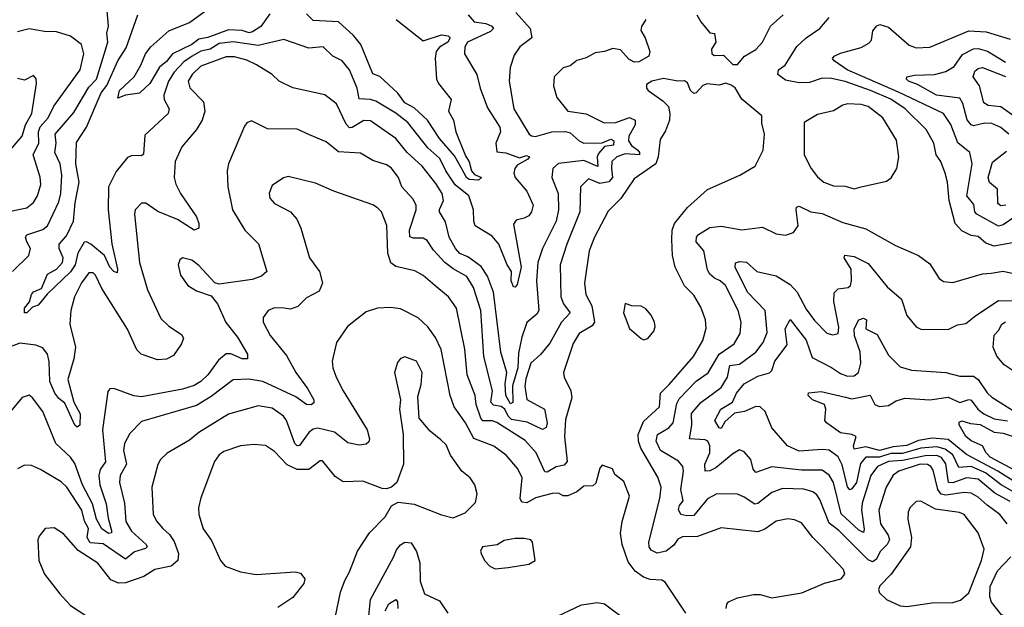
# Model space of a CAD drawing. Extents: x 1246230 to 1426786, y 660032 to 763141.
# Tile 548 of 566: x 1359594 to 1363890, y 758161 to 760724. Entities that reach past the tile are written whole.
import ezdxf

# ---------------------------------------------------------------- set-up
doc = ezdxf.new("R2010")
doc.units = 0

msp = doc.modelspace()

# ---------------------------------------------------------------- linework, layer by layer
at = {"layer": '0CON10XD'}
for points in [[(1359563.3, 759625), (1359633.5, 759695), (1359640.8, 759725), (1359625.4, 759755), (1359619.6, 759775), (1359624.7, 759785.3), (1359695, 759808.6), (1359715.9, 759824.1), (1359765, 759930), (1359774, 759965), (1359778.5, 760045), (1359771.2, 760095), (1359747.8, 760145), (1359753.3, 760185), (1359749, 760225), (1359830.6, 760319.4), (1359895, 760429.7), (1359929, 760465), (1359978.3, 760625), (1359974.7, 760665.3), (1359980.8, 760695), (1359971.2, 760815)], [(1361551.1, 760745), (1361576.9, 760715), (1361627, 760707), (1361653.2, 760695), (1361661.3, 760685), (1361648.1, 760671.9), (1361547.2, 760625), (1361535.9, 760605), (1361534.7, 760575), (1361588.2, 760485), (1361602.5, 760425), (1361635, 760339.4), (1361689, 760255), (1361691.9, 760235), (1361671.8, 760185), (1361675, 760147.5), (1361715, 760143), (1361775, 760121.5), (1361805, 760130.8), (1361818.8, 760125), (1361811.5, 760115), (1361765, 760088.8), (1361754.6, 760074.6), (1361750, 760055), (1361756.2, 760035), (1361806.4, 759976.4), (1361834.6, 759915), (1361827.5, 759885), (1361815, 759868.9), (1361795, 759857.5), (1361760.5, 759849.5), (1361747.8, 759832.2), (1361782.3, 759645), (1361765, 759568.6), (1361755, 759557.5), (1361749.1, 759559.1), (1361737.6, 759585), (1361740.2, 759625), (1361720.5, 759655), (1361685, 759745.3), (1361655, 759779.2), (1361581.1, 759825), (1361574.7, 759844.8), (1361573.4, 759895), (1361552.9, 759955), (1361493.8, 760003.8), (1361452.5, 760065), (1361427.6, 760117.6), (1361374.8, 760165), (1361287.2, 760275), (1361235, 760316), (1361147.8, 760367.8), (1361124.2, 760375.8), (1361075, 760378.7), (1361066.8, 760425), (1361032.8, 760505), (1361001.1, 760545), (1360960.8, 760565), (1360917.5, 760605), (1360855, 760600), (1360746.9, 760636.9), (1360635, 760610.7), (1360525, 760626.9), (1360465, 760619.7), (1360425, 760595.2), (1360385, 760585.8), (1360347.1, 760565), (1360310.6, 760539.4), (1360268.2, 760495), (1360243.2, 760455), (1360223.1, 760395), (1360224.7, 760375), (1360246.2, 760335), (1360241.5, 760315), (1360139.3, 760220.7), (1360133.5, 760136.5), (1360125, 760130.6), (1360085, 760130.8), (1360065, 760122.1), (1360015, 760061.1), (1360001.6, 760035), (1359981.7, 759995), (1359980.5, 759895), (1359995.9, 759745.9), (1360021.2, 759635), (1360020, 759620), (1360005, 759625.5), (1359987.1, 759645), (1359964.6, 759694.6), (1359905, 759744.6), (1359885, 759754.6), (1359875, 759752.7), (1359848, 759705), (1359836.8, 759655), (1359816.4, 759623.6), (1359713.6, 759526.4), (1359675, 759478.6), (1359650.6, 759469.4), (1359625, 759444.6), (1359614.4, 759444.4), (1359615, 759465.7), (1359636.8, 759493.2), (1359645, 759525.7), (1359655, 759536.8), (1359688.5, 759551.5), (1359715, 759614.4), (1359754.6, 759635), (1359781.5, 759665), (1359783.4, 759685), (1359765.7, 759725), (1359766.6, 759745), (1359798.6, 759781.4), (1359828.4, 759845), (1359835.9, 759925), (1359853.4, 760015), (1359839.5, 760095), (1359841.7, 760188.3), (1359885, 760255.5), (1359949.8, 760405), (1359973.9, 760436.1), (1360022.1, 760545), (1360058.4, 760601.6), (1360109.6, 760745)], [(1361758.2, 760755), (1361820.6, 760685), (1361828, 760645), (1361775.3, 760604.7), (1361750.9, 760569.1), (1361734.4, 760515), (1361728.8, 760455), (1361749.6, 760335), (1361816.7, 760225), (1361826.6, 760216.6), (1361844.7, 760214.7), (1361915, 760235.2), (1361975, 760236.2), (1361995, 760230.3), (1362034.8, 760194.8), (1362055, 760185.6), (1362135, 760186), (1362172.9, 760202.9), (1362185.5, 760195.5), (1362184, 760176), (1362145, 760170.6), (1362119.8, 760140.2), (1362113.8, 760125), (1362116.9, 760083.1), (1362055, 760109.6), (1361945, 760096.4), (1361919.5, 760075), (1361915.3, 760035.3), (1361943.3, 759965), (1361945.3, 759895), (1361934.2, 759845), (1361874.7, 759725), (1361854.8, 759665), (1361849, 759585), (1361859.4, 759455), (1361850.4, 759439.6), (1361806.9, 759403.1), (1361785, 759339.4), (1361770.5, 759269.5), (1361767.3, 759205), (1361743.5, 759126.5), (1361745, 759053.8), (1361735, 759048.8), (1361715, 759084.4), (1361711.5, 759135), (1361718.8, 759185), (1361693, 759273), (1361661.6, 759535), (1361635.5, 759604.5), (1361607.8, 759647.8), (1361549.6, 759689.6), (1361514, 759704), (1361495.3, 759725), (1361467.6, 759775), (1361452.4, 759842.4), (1361426.2, 759885), (1361425, 759895.8), (1361443.3, 759935), (1361436.7, 759965), (1361409.9, 760009.9), (1361349.3, 760085), (1361284.1, 760145), (1361235, 760206.1), (1361125, 760282.9), (1361095, 760283.4), (1361045, 760254.2), (1361032.6, 760252.6), (1361018.7, 760268.7), (1360976.8, 760356.8), (1360925, 760395.7), (1360785, 760426.2), (1360726.1, 760456.1), (1360695.2, 760485.2), (1360627.3, 760527.3), (1360585, 760547.2), (1360531.7, 760561.7), (1360495, 760561), (1360385, 760520.4), (1360346.4, 760485), (1360328.8, 760455), (1360336.3, 760426.3), (1360395.5, 760365), (1360401.5, 760325), (1360389.5, 760285), (1360365.3, 760244.7), (1360300.8, 760169.2), (1360272.7, 760105), (1360267.7, 760035), (1360275, 760006), (1360296.2, 759965), (1360365, 759864.2), (1360375.5, 759835), (1360375, 759813.8), (1360355, 759805.6), (1360282.2, 759852.2), (1360197.4, 759887.4), (1360145, 759923.1), (1360125, 759924), (1360097.5, 759895), (1360094.5, 759875), (1360116.2, 759665), (1360151.6, 759545), (1360210.3, 759420.3), (1360245, 759386.9), (1360299.9, 759349.9), (1360309.1, 759335), (1360300.7, 759309.3), (1360265, 759259.4), (1360235, 759242.5), (1360195, 759240), (1360124.6, 759264.6), (1360105, 759284.3), (1360065, 759374.5), (1359951.8, 759551.8), (1359925, 759609.5), (1359915, 759619.1), (1359895, 759619.1), (1359863.3, 759576.7), (1359833.3, 759515), (1359816.7, 759455), (1359813.2, 759395), (1359837.5, 759295), (1359830.7, 759245), (1359804.3, 759154.3), (1359830, 759055), (1359858.6, 759005), (1359856.5, 758955)], [(1360685, 760750), (1360645.8, 760694.2), (1360609.8, 760670.2), (1360595, 760666.8), (1360565, 760675.9), (1360505, 760679), (1360415, 760646.5), (1360375, 760638.8), (1360344.7, 760615), (1360260.5, 760575), (1360235, 760541.6), (1360203.4, 760516.6), (1360161.6, 760445), (1360116.5, 760403.5), (1360055, 760394.7), (1360021.7, 760381.7), (1360029.2, 760415), (1360092.9, 760475), (1360122.9, 760525), (1360143.5, 760575), (1360166, 760605), (1360245, 760674.5), (1360335, 760710.8), (1360405, 760761.7)], [(1361237.1, 760725), (1361355, 760631.5), (1361435, 760658), (1361463, 760653), (1361472.7, 760645), (1361462.5, 760625), (1361425.9, 760604.1), (1361411.3, 760585), (1361406.2, 760555), (1361411.9, 760465), (1361420.6, 760445), (1361475.9, 760375.9), (1361465.3, 760325), (1361486.9, 760285), (1361496.2, 760235), (1361539.2, 760129.2), (1361555, 760104.2), (1361565.2, 760065.2), (1361578.1, 760048.1), (1361609.2, 760035), (1361595, 760023.2), (1361555, 760026.7), (1361542.7, 760035), (1361523.4, 760073.4), (1361490.5, 760130.5), (1361425.2, 760205), (1361373.3, 760285), (1361315, 760339.5), (1361275, 760360.6), (1361243.1, 760403.1), (1361165, 760475.4), (1361135, 760487.1), (1361082.8, 760615), (1361050.3, 760655), (1360984.2, 760714.2), (1360875, 760720), (1360845, 760749.6)], [(1362547.5, 760745), (1362565.8, 760715), (1362605, 760666.2), (1362625, 760663.3), (1362630.4, 760625), (1362612.1, 760595), (1362613.5, 760575), (1362625, 760567.8), (1362665, 760569.2), (1362705, 760528.8), (1362725, 760528.8)], [(1362725, 760528.8), (1362756.2, 760565), (1362805, 760594.4), (1362834.2, 760625), (1362869.2, 760695), (1362924.2, 760745)], [(1362325.4, 760724.6), (1362306.4, 760693.6), (1362303.5, 760676.5), (1362323.1, 760645), (1362343.2, 760585), (1362338.8, 760565), (1362295, 760540.6), (1362275, 760538.7), (1362251.8, 760551.8), (1362215, 760591.6), (1362181.9, 760598.1), (1362145, 760584.6), (1362105, 760578.9), (1362065, 760556.9), (1362025, 760545.5), (1361995, 760521.9), (1361965, 760514.4), (1361925.6, 760474.4), (1361922.9, 760435), (1361938.1, 760385), (1361985, 760324.4), (1362065, 760312.7), (1362143.9, 760273.9), (1362195, 760274.8), (1362255, 760297), (1362278.8, 760285), (1362279.5, 760265), (1362252.1, 760215), (1362249.7, 760195), (1362263.1, 760175), (1362290.8, 760155), (1362298.8, 760145), (1362297.9, 760135), (1362235, 760139), (1362199.6, 760125), (1362176.8, 760105), (1362176, 760075), (1362179.6, 760035), (1362165, 760016.4), (1362125, 760009.3), (1362075, 760030), (1362040, 759995), (1362038.5, 759885), (1361981.2, 759745), (1361951.4, 759655), (1361955.3, 759515), (1361966.8, 759485), (1361996.2, 759445), (1361957.4, 759405), (1361906.9, 759313.1), (1361866.2, 759263.8), (1361824.2, 759225), (1361802.1, 759157.9), (1361797.7, 759125), (1361806.9, 759066.9), (1361883.9, 759025), (1361895.2, 758965), (1361890.5, 758945), (1361875, 758935.6), (1361808, 758968), (1361739.5, 758979.5), (1361725, 758994.5), (1361710.4, 759025), (1361695, 759036.4), (1361661.8, 759041.8), (1361650.2, 759055), (1361657, 759105), (1361618.8, 759255), (1361606.3, 759455), (1361574.3, 759555), (1361545, 759604), (1361485, 759636.5), (1361448.3, 759665), (1361398.8, 759718.8), (1361371.3, 759761.3), (1361355, 759770.3), (1361310.4, 759770.4), (1361296.6, 759776.6), (1361295.2, 759805), (1361323.9, 759895), (1361324, 759914), (1361310.9, 759940.9), (1361261.1, 759995), (1361246.9, 760035), (1361215, 760076.9), (1361195, 760090.9), (1361135, 760110), (1361081.1, 760141.1), (1360985, 760146.7), (1360930.5, 760190.5), (1360858.8, 760221.2), (1360805, 760245.5), (1360675, 760247.8), (1360605, 760282.5), (1360585.7, 760274.3), (1360575, 760258.8), (1360504.4, 760095), (1360499.4, 760065), (1360502.5, 759995), (1360522.9, 759895), (1360575.9, 759805.9), (1360636.6, 759746.6), (1360672.5, 759625), (1360649.2, 759605), (1360609, 759591), (1360465, 759570), (1360445, 759575.8), (1360375, 759651.9), (1360345, 759674.4), (1360304.4, 759685.6), (1360293.1, 759676.9), (1360285.8, 759655), (1360295, 759610), (1360328, 759565), (1360365, 759541.4), (1360428.7, 759518.7), (1360456.5, 759485), (1360493.3, 759403.3), (1360545, 759338.8), (1360587.7, 759265), (1360588.6, 759245), (1360565, 759244.2), (1360515, 759265.8), (1360495, 759265.8), (1360461, 759239), (1360415, 759175.4), (1360385, 759146), (1360355, 759128.1), (1360305, 759111.9), (1360125, 759078.7), (1360092.7, 759082.7), (1360004.4, 759115.6), (1359986.6, 759113.4), (1359978.2, 759101.8), (1359954.7, 758935), (1359968.1, 758795), (1359945, 758761.2), (1359939.5, 758735), (1359943.7, 758695), (1359971.8, 758611.8), (1359979.7, 758549.7), (1359994.4, 758495), (1359994.6, 758485), (1359982.1, 758482.1), (1359952.7, 758502.7), (1359929.6, 758545), (1359911.4, 758611.4), (1359868.5, 758695), (1359835, 758787.3), (1359815, 758815.5), (1359751.5, 758875), (1359694.6, 759015), (1359649.4, 759075), (1359635, 759085.7), (1359604.6, 759075.4), (1359545, 759004.4)], [(1363971.5, 759758.5), (1363845, 759735.4), (1363809.2, 759749.2), (1363775, 759778.5), (1363745, 759782.5), (1363705, 759802.5), (1363675.9, 759835), (1363648.6, 759935), (1363642.5, 760015), (1363632.3, 760055), (1363613.1, 760105), (1363591.8, 760135), (1363582.7, 760185), (1363548.2, 760245), (1363457.8, 760335), (1363395, 760377.1), (1363305.2, 760414.8), (1363195, 760453.9), (1363135, 760467.7), (1363095, 760469.3), (1363039.5, 760450.5), (1362995, 760449), (1362935, 760460.3), (1362901.8, 760485), (1362905, 760504.3), (1362933.6, 760525), (1362985, 760607.3), (1363025.7, 760645), (1363085.5, 760685), (1363126.2, 760733.8)], [(1363935, 759864.4), (1363885, 759828.6), (1363865, 759823), (1363770.4, 759875), (1363761.7, 759885), (1363757, 759917), (1363725.6, 759955), (1363749.5, 760095), (1363739.1, 760145), (1363686.2, 760186.2), (1363656.1, 760266.1), (1363623.9, 760315), (1363428, 760408), (1363204.2, 760505), (1363147.8, 760545), (1363140.8, 760555), (1363147.5, 760565), (1363175, 760578.2), (1363265, 760602.9), (1363299.1, 760620.9), (1363309.6, 760635), (1363315.4, 760674.6), (1363333, 760697), (1363346.9, 760703.1), (1363385, 760690.9), (1363475, 760612.2), (1363505, 760600.4), (1363565, 760604.6), (1363735, 760675.3), (1363810.3, 760670.3), (1363915, 760639.2)], [(1359525, 759882.8), (1359625, 759902.5), (1359655, 759926.9), (1359671.5, 759955), (1359686.6, 760005), (1359683.8, 760036.2), (1359653, 760135), (1359677.9, 760185), (1359675.5, 760235), (1359683, 760257), (1359718.7, 760295), (1359743.6, 760346.4), (1359857.2, 760505), (1359874.1, 760575), (1359863.5, 760615), (1359815, 760651.2), (1359755, 760670.9), (1359702, 760672), (1359635, 760684.3), (1359585, 760670.8)], [(1363909.7, 760225), (1363875, 760253.6), (1363835, 760270.8), (1363805, 760272.9), (1363755, 760260.7), (1363745, 760264.6), (1363727.1, 760287.1), (1363708.8, 760358.8), (1363695, 760381.8), (1363594.5, 760395), (1363510.8, 760440.8), (1363471.1, 760455), (1363462.2, 760465), (1363464, 760475), (1363497.8, 760482.2), (1363585, 760484.2), (1363635, 760498.4), (1363671, 760519), (1363707.5, 760572.5), (1363755, 760597.3), (1363775, 760598.1), (1363816.5, 760586.5), (1363895, 760538)], [(1363978.8, 760268.8), (1363875, 760343.5), (1363819.9, 760349.9), (1363800.5, 760360.5), (1363781.9, 760435), (1363754.3, 760475), (1363761.3, 760498.7), (1363775, 760510.7), (1363795, 760515.2), (1363895, 760476)], [(1359552.6, 760155), (1359604.7, 760215), (1359619.8, 760265), (1359646.8, 760315), (1359667.9, 760445), (1359666.4, 760466.4), (1359655, 760480), (1359615, 760460), (1359585, 760466.9)], [(1362675.6, 758155), (1362678.6, 758175), (1362686, 758185), (1362725, 758202.5), (1362795, 758216.2), (1362825, 758215.9), (1362875, 758202.3), (1363006.6, 758223.4), (1363105, 758265.6), (1363177.5, 758285), (1363193.3, 758305), (1363188, 758325), (1363095, 758424.4), (1363053.6, 758465), (1363005, 758528.5), (1362975, 758542.7), (1362945, 758547.1), (1362895, 758536.2), (1362845, 758501.2), (1362815, 758489.6), (1362655, 758506.7), (1362550.4, 758469.6), (1362485, 758468.1), (1362465, 758458.2), (1362448, 758432), (1362415, 758405.7), (1362375, 758397.4), (1362349.3, 758409.3), (1362340.3, 758425), (1362338.4, 758445), (1362386.7, 758635), (1362392.4, 758685), (1362378.7, 758728.7), (1362304.4, 758855), (1362293.3, 758885), (1362291.7, 758915), (1362315, 758970.7), (1362384.7, 759035), (1362389.1, 759095), (1362427.2, 759132.8), (1362533.2, 759255), (1362574.6, 759325), (1362588.9, 759378.9), (1362586.4, 759415), (1362565, 759470), (1362535, 759522), (1362495, 759562.5), (1362453.3, 759645), (1362442.3, 759695), (1362438.7, 759765), (1362440.8, 759805), (1362450.5, 759835), (1362506.9, 759905), (1362595, 759983.6), (1362736.2, 760045), (1362803.3, 760085), (1362838.1, 760155), (1362844, 760225), (1362832.3, 760272.3), (1362831.2, 760305), (1362745, 760377.5), (1362715, 760426.7), (1362698.3, 760438.3), (1362675, 760446.2), (1362645, 760438.8), (1362593.6, 760443.6), (1362575, 760436), (1362545.8, 760405), (1362535, 760402.5), (1362520.6, 760415), (1362507.9, 760447.9), (1362495, 760456.9), (1362465, 760455.6), (1362402.1, 760467.9), (1362352.5, 760455), (1362329.3, 760440.7), (1362328.8, 760425), (1362336.2, 760415), (1362399.8, 760369.8), (1362424.4, 760345), (1362431.1, 760315), (1362428.5, 760285), (1362411.1, 760238.9), (1362388.7, 760201.3), (1362379.3, 760125), (1362368.9, 760095), (1362275, 760029.4), (1362216.7, 759943.3), (1362160.9, 759889.1), (1362101.6, 759775), (1362079.2, 759715), (1362058.8, 759575), (1362064.1, 759525), (1362090.2, 759475), (1362101.9, 759405), (1362091, 759389), (1362034.5, 759355.5), (1362008.3, 759311.7), (1361967.1, 759185), (1361969.2, 759165), (1361998.6, 759105), (1362003.1, 759075), (1361975, 758980), (1361971.1, 758905), (1361982.6, 758797.4), (1361969.8, 758780.2), (1361935, 758772.8), (1361895, 758750.7), (1361885, 758750.9), (1361846.7, 758835), (1361798.6, 758888.6), (1361675, 758966.7), (1361655, 758973.6), (1361615, 758974), (1361605.3, 758985.3), (1361586.1, 759045), (1361581.5, 759085), (1361545.8, 759175), (1361536.6, 759286.6), (1361500, 759465), (1361464.4, 759514.4), (1361405, 759564.7), (1361355, 759607.3), (1361317.7, 759627.7), (1361235, 759646.9), (1361213.3, 759663.3), (1361200.6, 759705), (1361195.4, 759825.4), (1361171.9, 759885), (1361155, 759903.1), (1361135, 759915.6), (1360965, 759975.5), (1360885, 760011.1), (1360765, 760039.4), (1360745, 760034.3), (1360695, 760000.8), (1360682.2, 759967.8), (1360685.5, 759945), (1360705, 759921.9), (1360776.1, 759886.1), (1360803.6, 759853.6), (1360820.6, 759815), (1360858.1, 759685), (1360902.1, 759625), (1360914.6, 759575), (1360900.5, 759539.5), (1360845, 759510.5), (1360807.6, 759472.4), (1360775, 759460.9), (1360747.5, 759465), (1360705, 759466.9), (1360678.8, 759455), (1360656.9, 759425), (1360655.6, 759405), (1360686.8, 759346.8), (1360758.6, 759258.6), (1360798.4, 759185), (1360850.4, 759115), (1360877.1, 759065), (1360877.5, 759052.5), (1360865, 759043.5), (1360845, 759045.5), (1360798.3, 759078.3), (1360655, 759145.2), (1360593.8, 759156.2), (1360525, 759153.2), (1360430, 759080), (1360365, 759041.1), (1360125, 758970.5), (1360075, 758918.1), (1360050.9, 758875), (1360046.4, 758845), (1360060.6, 758785), (1360033.1, 758735), (1360029.7, 758705), (1360051.3, 758615), (1360057.8, 758535), (1360082.4, 758492.4), (1360145.9, 758435), (1360149.6, 758425), (1360143.2, 758416.8), (1360095, 758402.9), (1360055, 758370.7), (1359958.1, 758438.1), (1359901.2, 758441.2), (1359889.1, 758465), (1359894.2, 758504.2), (1359876.8, 758536.8), (1359864.5, 758584.5), (1359800.3, 758685), (1359775, 758707.4), (1359685, 758761.1), (1359645, 758779.5), (1359615, 758780.6), (1359584.7, 758765.3)], [(1363235, 759985.6), (1363265, 759994.2), (1363375, 760019.2), (1363395.6, 760034.4), (1363421.4, 760075), (1363429.1, 760125), (1363418.6, 760198.6), (1363359.4, 760295), (1363295, 760345.3), (1363265, 760354), (1363205, 760356.5), (1363185, 760351.4), (1363145, 760325.7), (1363075, 760310.8), (1363016.7, 760275), (1363016.5, 760135), (1363047.5, 760075), (1363075, 760038.1), (1363102.5, 760015), (1363145, 759998.9), (1363195, 759998), (1363235, 759985.6)], [(1363895.9, 759914.1), (1363875, 759911.9), (1363861.9, 759921.9), (1363860.3, 759985), (1363825, 760014), (1363819.6, 760035), (1363838.3, 760101.7), (1363899.4, 760150.6)], [(1362625, 759596.5), (1362605, 759613.8), (1362595, 759633.1), (1362579.1, 759715), (1362545.3, 759755), (1362547, 759775), (1362555, 759786.3), (1362605, 759816.7), (1362655, 759822.6), (1362745, 759806.5), (1362835, 759818.6), (1362895, 759790), (1362935, 759783.3), (1362970, 759795), (1362990, 759825), (1362981.2, 759895), (1362983.6, 759906.4), (1362995, 759910.4), (1363045, 759885.5), (1363095, 759878.5), (1363185, 759838.8), (1363285, 759812.1), (1363415, 759739.4), (1363514.6, 759694.6), (1363565, 759659.2), (1363605.6, 759595), (1363625, 759581.5), (1363665, 759576.9), (1363795, 759615.6), (1363831.7, 759618.3), (1363885, 759626.9), (1363995, 759601.9)], [(1362585, 758754.3), (1362582.7, 758785), (1362605.2, 758835), (1362605.2, 758865.2), (1362596, 758885), (1362585, 758890.8), (1362515.6, 758895.6), (1362526.9, 758955), (1362524.3, 759005.7), (1362566.1, 759053.9), (1362655, 759118.8), (1362681.7, 759165), (1362692.5, 759215), (1362735, 759221.1), (1362805.9, 759274.1), (1362836.9, 759315), (1362855, 759360), (1362846.2, 759455), (1362769, 759535), (1362715.2, 759645), (1362717.2, 759662.8), (1362735, 759669.5), (1362765, 759666.8), (1362810.6, 759625), (1362895, 759606.9), (1362955, 759568.8), (1362985.9, 759535.9), (1363025, 759461.3), (1363061.2, 759411.2), (1363115, 759356.9), (1363141.1, 759348.9), (1363165.3, 759354.7), (1363167.5, 759382.5), (1363145.3, 759494.7), (1363147.1, 759532.9), (1363165, 759549.4), (1363208, 759555), (1363218.1, 759565), (1363222.7, 759585), (1363222.1, 759635), (1363191.1, 759685), (1363193.8, 759696.2), (1363235, 759690.6), (1363295, 759660.5), (1363378.9, 759558.9), (1363441.3, 759505), (1363465, 759434.2), (1363504.6, 759384.6), (1363525, 759373.3), (1363645, 759372.1), (1363685, 759392.5), (1363722.1, 759397.9), (1363766.1, 759433.9), (1363865, 759498.4), (1363935, 759497.6)], [(1363901.9, 758525), (1363869.6, 758565), (1363815, 758606.7), (1363775, 758641.7), (1363745, 758658), (1363715, 758660.8), (1363635, 758649.8), (1363613.7, 758653.7), (1363600, 758675), (1363579.1, 758759.1), (1363569.7, 758775), (1363555, 758784.1), (1363522.7, 758785), (1363429.1, 758755), (1363405, 758737.5), (1363374.3, 758685), (1363342.5, 758585), (1363349.3, 758525), (1363383.1, 758475), (1363388.8, 758455), (1363378.2, 758435), (1363349, 758405), (1363330.4, 758369.6), (1363315, 758359.4), (1363295, 758367.2), (1363167.2, 758495), (1363125, 758527.6), (1363085, 758630.6), (1363071.7, 758651.7), (1363054.3, 758664.3), (1363015, 758675.8), (1362921.5, 758678.5), (1362875, 758661.8), (1362815, 758614.1), (1362800.7, 758610.7), (1362755, 758641.5), (1362725, 758653.9), (1362635, 758655.5), (1362595, 758633.4), (1362535, 758561.8), (1362505, 758559.4), (1362478.9, 758565), (1362467.9, 758587.9), (1362472.2, 758605), (1362488.8, 758625), (1362477.9, 758675), (1362489.6, 758755), (1362487.4, 758775), (1362468.2, 758798.2), (1362390.3, 758845), (1362371.2, 758885), (1362376.2, 758915), (1362426, 758944), (1362444.7, 758965), (1362461, 759049), (1362470.7, 759069.3), (1362545, 759147.6), (1362597.1, 759182.9), (1362645.6, 759264.4), (1362710.7, 759309.3), (1362737.1, 759355), (1362742, 759405), (1362728.9, 759455), (1362673.7, 759563.7), (1362650.4, 759585), (1362625, 759596.5)], [(1362500, 758135), (1362409.7, 758269.7), (1362395, 758279.2), (1362345, 758281.8), (1362315, 758291.5), (1362278.5, 758318.5), (1362248.4, 758358.4), (1362222.8, 758435), (1362215.3, 758484.7), (1362222.3, 758535), (1362254.3, 758645), (1362229.2, 758709.2), (1362190.6, 758740.6), (1362180, 758765), (1362135, 758780), (1362125, 758767.5), (1362108.2, 758701.8), (1362095, 758691.2), (1362055, 758689.4), (1362025.4, 758664.6), (1361985, 758647.3), (1361965, 758646.7), (1361945, 758658.1), (1361917.1, 758657.1), (1361845, 758637.5), (1361806.5, 758616.5), (1361785, 758619.5), (1361777.5, 758635), (1361786.5, 758725), (1361767.7, 758765), (1361716.4, 758825), (1361663, 758863), (1361575, 758897.7), (1361539.4, 758965), (1361490, 759035), (1361471.7, 759085), (1361432.9, 759285), (1361407.8, 759337.8), (1361375, 759384.4), (1361333.1, 759423.1), (1361255, 759461.9), (1361211.7, 759468.3), (1361155, 759465.7), (1361105, 759449.2), (1361024.2, 759385), (1360975.7, 759315), (1360956.9, 759235), (1360960, 759205), (1360974.5, 759165), (1361005, 759104.3), (1361109.3, 758935), (1361120, 758895), (1361117.3, 758882.7), (1361105, 758872.7), (1361075, 758867.8), (1361025, 758877.7), (1360967.3, 758925), (1360895, 758942.4), (1360875, 758937.4), (1360855, 758923.1), (1360815, 758866), (1360805, 758865.3), (1360794.8, 758875), (1360757.6, 758975), (1360744.3, 758994.3), (1360695, 759028.9), (1360635, 759039.6), (1360505, 759002.7), (1360375, 758922.5), (1360335, 758889.2), (1360237.7, 758832.3), (1360208.6, 758805), (1360196.4, 758783.6), (1360170.9, 758685), (1360176.4, 758565), (1360192.1, 758535), (1360218.2, 758505), (1360247.7, 758477.7), (1360267.5, 758447.5), (1360286.2, 758395), (1360284.6, 758365), (1360255, 758340), (1360183.9, 758326.1), (1360136, 758295), (1360055, 758266.9), (1360025, 758266.5), (1359991, 758281), (1359935, 758353.3), (1359849, 758409), (1359785, 758481.4), (1359745, 758507.5), (1359705, 758503.8), (1359678.3, 758471.7), (1359672.9, 758455), (1359677.1, 758365), (1359701.9, 758305), (1359769.1, 758219.1), (1359815, 758168), (1359882, 758125)], [(1362315, 759327.5), (1362335, 759333.3), (1362360, 759365), (1362365.9, 759384.1), (1362363.8, 759405), (1362348.6, 759435), (1362325, 759462.5), (1362305, 759474), (1362265, 759476), (1362235, 759486.2), (1362228.8, 759445), (1362255, 759377.5), (1362305, 759332.5), (1362315, 759327.5)], [(1363944.8, 758655), (1363875.6, 758695), (1363807.4, 758747.4), (1363745, 758774.2), (1363691.1, 758771.1), (1363665.6, 758825.6), (1363631.1, 758851.1), (1363595, 758860.9), (1363525, 758854.9), (1363445, 758831.3), (1363395, 758831), (1363345, 758816), (1363285, 758815.9), (1363262, 758788), (1363244.9, 758705.1), (1363225, 758677.9), (1363215, 758673.4), (1363205, 758685.6), (1363182.8, 758782.8), (1363165, 758817.6), (1363125, 758846.2), (1363095, 758849.5), (1362995, 758841.1), (1362944.4, 758865), (1362875, 758944), (1362845.8, 759015), (1362824.4, 759034.4), (1362805, 759037.1), (1362755.7, 759014.3), (1362713.1, 759006.9), (1362669.7, 758970.3), (1362655, 758940), (1362645, 758943.5), (1362626.7, 758975), (1362653.4, 759025), (1362703.5, 759055), (1362720.8, 759095), (1362754, 759136), (1362815, 759168.9), (1362865, 759184), (1362875, 759193.5), (1362888.1, 759235), (1362942.6, 759305), (1362933.5, 759375), (1362955, 759416.7), (1363025, 759326.2), (1363050.9, 759250.9), (1363135, 759207.1), (1363175, 759180), (1363205, 759169.3), (1363235, 759169.7), (1363254, 759185), (1363264.4, 759225), (1363260.7, 759275), (1363236.2, 759345), (1363234.6, 759375), (1363254.7, 759415.3), (1363275, 759422.4), (1363287.7, 759415), (1363285.6, 759375), (1363335, 759350), (1363385, 759260.9), (1363435, 759209.5), (1363485, 759195.4), (1363635, 759185.5), (1363695, 759168.4), (1363755, 759168.8), (1363775, 759153.8), (1363815, 759096.2), (1363835, 759077.5), (1363965, 758996.3)], [(1363924.5, 759195), (1363888.7, 759218.7), (1363856.6, 759256.6), (1363840.5, 759295), (1363845, 759348.1), (1363865, 759367.9), (1363878.9, 759395), (1363895, 759405.3)], [(1359856.5, 758955), (1359845, 758946.5), (1359835, 758954.5), (1359790.9, 759050.9), (1359765, 759071.2), (1359746.9, 759095), (1359725.9, 759145), (1359722.5, 759232.5), (1359715.5, 759265.5), (1359695, 759293.1), (1359665, 759304.7), (1359595, 759312.7), (1359545.6, 759294.4)], [(1360970.5, 758115), (1360993.2, 758226.8), (1361012.2, 758277.8), (1361033.3, 758315), (1361068.1, 758405), (1361120.5, 758485), (1361189.2, 758555), (1361216.8, 758603.2), (1361245, 758619.2), (1361315, 758610.9), (1361435, 758564.3), (1361485, 758551.2), (1361537.3, 758572.7), (1361582.7, 758617.3), (1361590, 758655), (1361580, 758695), (1361560, 758725), (1361523.6, 758755), (1361474, 758824), (1361455, 758870), (1361431.5, 758891.5), (1361385, 758928.6), (1361337.5, 758985), (1361330.3, 759079.7), (1361345, 759132.5), (1361350.6, 759185), (1361325, 759234.4), (1361275, 759253.3), (1361255, 759245.7), (1361242.2, 759227.8), (1361229.5, 759185), (1361256, 759065), (1361251.2, 759025), (1361267.5, 758915), (1361268.6, 758785), (1361239.2, 758705), (1361215.6, 758684.4), (1361195, 758677.5), (1361175, 758679.2), (1361091.4, 758711.4), (1361005, 758708.5), (1360970.6, 758730.6), (1360915, 758799.2), (1360905, 758799.2), (1360855, 758761.5), (1360805, 758762.5), (1360761.6, 758781.6), (1360705, 758840.9), (1360665.9, 758865.9), (1360615, 758870.4), (1360557.5, 758865), (1360485, 758840), (1360464.7, 758825.3), (1360443.4, 758796.6), (1360385, 758637.5), (1360374.4, 758595), (1360375.7, 758565), (1360395, 758502.5), (1360431.4, 758451.4), (1360470, 758365), (1360490.3, 758340.3), (1360557.5, 758315), (1360625, 758304.3), (1360796.1, 758316.1), (1360819.3, 758309.3), (1360837.5, 758285), (1360833.3, 758265), (1360785, 758203.3), (1360720.7, 758159.3)], [(1363972.3, 758685), (1363861.6, 758755), (1363725, 758827.2), (1363645, 758892.4), (1363575, 758898.8), (1363515, 758888.8), (1363465, 758866.5), (1363405, 758860.1), (1363345, 758844.5), (1363285, 758861.1), (1363235, 758850.5), (1363231.4, 758865), (1363243.4, 758905), (1363224.9, 758914.9), (1363175, 758921.8), (1363114.4, 758965), (1363106.4, 758975), (1363110.8, 759025), (1363104.7, 759044.7), (1363052.3, 759065), (1363033.3, 759085), (1363035, 759095.8), (1363091.3, 759101.3), (1363197.3, 759077.3), (1363225, 759070), (1363305, 759086), (1363325, 759046), (1363345, 759036.7), (1363385, 759041.1), (1363418.2, 759061.8), (1363455, 759073.1), (1363565, 759065.8), (1363645, 759078), (1363695, 759054.2), (1363735, 759066.7), (1363745, 759064.2), (1363774.4, 759024.4), (1363800, 759005), (1363845, 758983.2), (1363903.5, 758973.5)], [(1363982.9, 758732.9), (1363828.5, 758815), (1363810, 758835), (1363795.2, 758865.2), (1363745, 758886.7), (1363721.3, 758905), (1363693.1, 758956.9), (1363692.1, 758967.9), (1363705, 758974.4), (1363741.7, 758961.7), (1363785, 758958), (1363845, 758925.2), (1363885, 758920.6), (1363958.8, 758895)], [(1363915, 758621.6), (1363848.1, 758658.1), (1363775, 758719.9), (1363725, 758725.7), (1363665, 758703.8), (1363645.8, 758705.8), (1363635, 758785.9), (1363615, 758813.9), (1363595, 758823.4), (1363545, 758821.3), (1363445, 758801), (1363385, 758796.2), (1363335.9, 758775), (1363307.8, 758735), (1363269.8, 758615), (1363267.1, 758585), (1363278.7, 758501.3), (1363275, 758487.1), (1363255, 758496.7), (1363177.9, 758567.9), (1363144.9, 758704.9), (1363125, 758737.2), (1363095, 758759.2), (1363005, 758758.8), (1362875, 758773.7), (1362805, 758748.7), (1362793.7, 758763.7), (1362783.3, 758805), (1362755, 758839.4), (1362735, 758847.1), (1362705, 758830.4), (1362630.6, 758769.4), (1362605, 758755.3), (1362585, 758754.3)], [(1363465, 758164.5), (1363575, 758180.4), (1363665, 758182.2), (1363697.8, 758192.2), (1363735, 758224.2), (1363790.7, 758365), (1363802.3, 758415), (1363776.2, 758485), (1363715, 758566.2), (1363694.1, 758574.1), (1363589.2, 758589.1), (1363525, 758624.2), (1363505, 758622), (1363478, 758595), (1363470, 758575), (1363469.4, 758545), (1363485.3, 758465), (1363479.7, 758425), (1363395.3, 758304.7), (1363346, 758255), (1363341.4, 758238.6), (1363345, 758223.8), (1363375, 758194.2), (1363435, 758167.8), (1363465, 758164.5)], [(1361114.7, 758095), (1361125.2, 758195), (1361225, 758380), (1361238.2, 758411.8), (1361255, 758433.6), (1361275, 758444.5), (1361301.3, 758441.3), (1361324.7, 758404.7), (1361339.5, 758355), (1361341.4, 758275), (1361359.4, 758219.4), (1361425, 758188.5), (1361462.5, 758135)], [(1361668.8, 758328.8), (1361725, 758334.2), (1361815, 758348.8), (1361842.5, 758365), (1361830.8, 758445), (1361824.3, 758454.3), (1361795, 758461.5), (1361755, 758461.4), (1361707.7, 758452.3), (1361677.5, 758432.5), (1361612.5, 758425), (1361603.8, 758406.2), (1361606.7, 758395), (1361621.2, 758365), (1361645, 758340), (1361668.8, 758328.8)], [(1363930.3, 758110.3), (1363877.1, 758127.2), (1363833.3, 758183.3), (1363826.5, 758206.5), (1363828.6, 758251.4), (1363860.3, 758319.7), (1363918.6, 758381.4)], [(1361188.9, 758145), (1361205, 758175.4), (1361235, 758194.2), (1361241.9, 758185), (1361243.4, 758155)], [(1361915, 758110.6), (1362045, 758170.9), (1362115, 758181.5), (1362146.1, 758176.1), (1362254.2, 758095)]]:
    msp.add_lwpolyline(points, dxfattribs=at)

doc.saveas('drawing.dxf')
